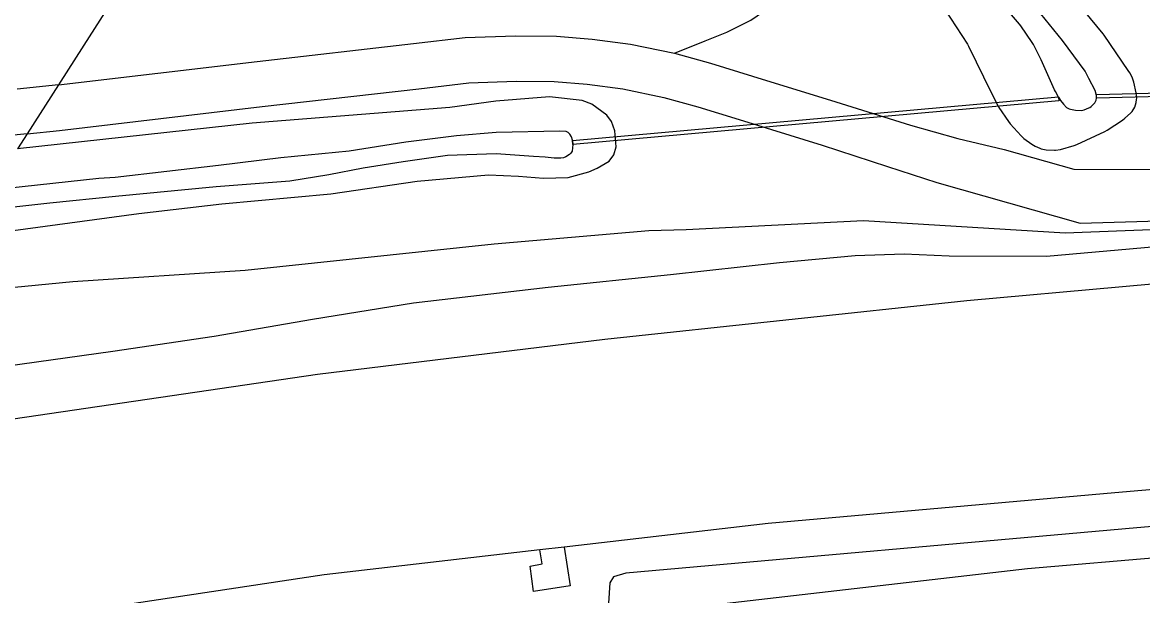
# Model space of a CAD drawing. Extents: x 135990 to 139000, y 393500 to 396000.
# Drawn here: x 137100.9 to 137162.5, y 395822.2 to 395853.7 of the extents above; entities that cross this region are included whole.
import ezdxf

# ---------------------------------------------------------------- set-up
doc = ezdxf.new("R2010")
doc.units = 0
for name, color, linetype in [('gg-knt-BGT kruinlijn', 7, 'Continuous'), ('gg-kwrk-faunavoorziening', 7, 'Continuous'), ('gx-grn-maaiveld', 7, 'Continuous')]:
    doc.layers.add(name, color=color, linetype=linetype)

msp = doc.modelspace()

# ---------------------------------------------------------------- linework, layer by layer
at = {"layer": 'gg-knt-BGT kruinlijn'}
for p, q in [((137178.024, 395827.169), (137162.207, 395825.928)), ((137162.207, 395825.928), (137134.111, 395823.425)), ((137133.223, 395822.89), (137133.15, 395821.781)), ((137133.426, 395823.222), (137133.223, 395822.89)), ((137134.111, 395823.425), (137133.426, 395823.222))]:
    msp.add_line(p, q, dxfattribs=at)
msp.add_lwpolyline([(137092.226, 395833.606), (137099.988, 395834.818), (137105.894, 395835.651), (137111.463, 395836.46), (137116.876, 395837.408), (137122.429, 395838.307), (137129.831, 395839.156), (137136.568, 395839.864), (137142.557, 395840.521), (137146.722, 395840.897), (137149.415, 395840.991), (137151.889, 395840.889), (137157.241, 395840.874), (137163.262, 395841.406), (137168.559, 395841.856), (137175.926, 395842.169), (137182.267, 395842.447), (137190.034, 395842.604), (137197.551, 395842.78)], dxfattribs=at)
at = {"layer": 'gg-kwrk-faunavoorziening'}
for points in [[(137160.001, 395849.554), (137159.996, 395849.754), (137235.826, 395851.724), (137235.831, 395851.524), (137160.001, 395849.554)], [(137157.915, 395849.613), (137131.178, 395847.207), (137131.196, 395847.008)], [(137157.915, 395849.613), (137157.933, 395849.414), (137131.196, 395847.008)]]:
    msp.add_lwpolyline(points, dxfattribs=at)
at = {"layer": 'gx-grn-maaiveld'}
for p, q in [((137102.903, 395850.295), (137100.631, 395850.048)), ((137102.903, 395850.295), (137101.174, 395847.592)), ((137101.174, 395847.592), (137100.652, 395846.776)), ((137130.719, 395824.866), (137129.382, 395824.71)), ((137170.399, 395824.883), (137156.193, 395823.678)), ((137156.193, 395823.678), (137134.267, 395821.145))]:
    msp.add_line(p, q, dxfattribs=at)
for points in [[(137160.001, 395849.554), (137159.994, 395849.709), (137159.92, 395849.981), (137159.574, 395850.635), (137159.551, 395850.684), (137159.371, 395851.046), (137158.132, 395852.722), (137156.216, 395855.093), (137152.696, 395859.121), (137150.766, 395861.303), (137147.136, 395865.246), (137146.543, 395865.942), (137143.131, 395869.942), (137139.97, 395873.556), (137135.129, 395879.21), (137130.836, 395884.314), (137127.349, 395888.507)], [(137126.274, 395886.826), (137104.296, 395852.473), (137102.903, 395850.295)], [(137157.915, 395849.613), (137157.739, 395849.925), (137157.695, 395850.013), (137157.4, 395850.679), (137156.952, 395851.675), (137156.531, 395852.505), (137156.463, 395852.619), (137155.828, 395853.541), (137155.768, 395853.62), (137153.658, 395856.113), (137151.162, 395858.891), (137151.112, 395858.951), (137150.132, 395859.975), (137148.576, 395861.795), (137146.395, 395864.379)], [(137136.787, 395852.027), (137138.465, 395852.711), (137139.668, 395853.188), (137140.98, 395853.854), (137141.972, 395854.53), (137143.26, 395855.719), (137144.12, 395856.653), (137145.135, 395858.476), (137145.592, 395859.669), (137146.016, 395861.641)], [(137151.659, 395854.428), (137152.898, 395852.529), (137152.963, 395852.413), (137154.202, 395849.865), (137154.562, 395849.156), (137154.629, 395849.045), (137155.16, 395848.27), (137155.254, 395848.149), (137155.849, 395847.479), (137156.006, 395847.336), (137156.433, 395847.021), (137156.625, 395846.91), (137156.875, 395846.801), (137156.951, 395846.771), (137157.228, 395846.717), (137157.684, 395846.695), (137157.745, 395846.694), (137158.024, 395846.736), (137158.768, 395846.958), (137158.913, 395847.012), (137160.46, 395847.727), (137160.585, 395847.797), (137161.422, 395848.339), (137161.564, 395848.449), (137161.867, 395848.727), (137161.954, 395848.818), (137162.104, 395849.057), (137162.181, 395849.328), (137162.202, 395849.482), (137162.21, 395849.564), (137162.186, 395849.845), (137162.051, 395850.444), (137161.953, 395850.705), (137161.822, 395850.944), (137161.739, 395851.08), (137160.428, 395853.026), (137160.369, 395853.105), (137155.665, 395858.794)], [(137102.903, 395850.295), (137113.819, 395851.576), (137122.426, 395852.561), (137125.275, 395852.893), (137128.038, 395852.991), (137130.285, 395852.972), (137132.255, 395852.811), (137134.361, 395852.532), (137136.787, 395852.027)], [(137136.787, 395852.027), (137138.762, 395851.49), (137141.08, 395850.764), (137145.661, 395849.35), (137149.77, 395848.077), (137152.362, 395847.333), (137154.917, 395846.741), (137158.748, 395845.657), (137169.489, 395845.641), (137193.199, 395846.445)], [(137101.174, 395847.592), (137102.957, 395847.785), (137114.106, 395849.092), (137122.714, 395850.077), (137125.464, 395850.399), (137128.071, 395850.491), (137130.172, 395850.473), (137131.988, 395850.324), (137133.941, 395850.066), (137136.204, 395849.595), (137138.06, 395849.09), (137140.338, 395848.377), (137144.907, 395846.967), (137148.505, 395845.803), (137151.206, 395844.913), (137159.103, 395842.678), (137193.303, 395843.697)], [(137100.408, 395842.278), (137107.31, 395843.223), (137111.887, 395843.744), (137117.877, 395844.287), (137122.621, 395844.997), (137126.558, 395845.343), (137128.205, 395845.27), (137129.57, 395845.156), (137130.931, 395845.201), (137132.065, 395845.514), (137132.538, 395845.699), (137133.191, 395846.102), (137133.452, 395846.435), (137133.576, 395846.882), (137133.509, 395847.757), (137133.312, 395848.276), (137133.068, 395848.62), (137132.23, 395849.224), (137131.696, 395849.426), (137129.914, 395849.627), (137126.951, 395849.391), (137124.418, 395849.038), (137113.55, 395848.178), (137100.652, 395846.776)], [(137157.915, 395849.613), (137158.024, 395849.422), (137158.173, 395849.222), (137158.347, 395849.04), (137158.5, 395848.975), (137158.572, 395848.948), (137158.85, 395848.896), (137159.179, 395848.883), (137159.248, 395848.896), (137159.325, 395848.914), (137159.584, 395849.026), (137159.627, 395849.053), (137159.699, 395849.101), (137159.9, 395849.299), (137159.93, 395849.339), (137159.983, 395849.449), (137160.001, 395849.554)], [(137101.174, 395847.592), (137100.627, 395847.533), (137095.389, 395846.929), (137087.721, 395845.886), (137081.032, 395845.17), (137073.651, 395844.25), (137067.138, 395843.308), (137059.769, 395842.181), (137051.273, 395840.769), (137041.521, 395839.308), (137031.984, 395837.787), (137022.186, 395836.077), (137013.337, 395834.221), (137003.839, 395832.1), (136996.233, 395830.395), (136988.306, 395828.559), (136983.011, 395827.258)], [(137131.196, 395847.008), (137131.17, 395847.257), (137131.112, 395847.427), (137131.035, 395847.577), (137130.943, 395847.673), (137130.822, 395847.725), (137130.483, 395847.738), (137126.969, 395847.671), (137124.8, 395847.49), (137122.013, 395847.142), (137118.891, 395846.638), (137115.127, 395846.279), (137111.705, 395845.857), (137106.02, 395845.201), (137105.116, 395845.141), (137099.196, 395844.5)], [(137131.196, 395847.008), (137131.146, 395846.648), (137131.085, 395846.538), (137131.015, 395846.456), (137130.804, 395846.326), (137130.681, 395846.276), (137130.531, 395846.253), (137130.17, 395846.264), (137129.672, 395846.314), (137129.034, 395846.358), (137126.981, 395846.493), (137124.298, 395846.396), (137121.856, 395846.054), (137119.65, 395845.712), (137117.761, 395845.346), (137115.618, 395844.999), (137111.576, 395844.689), (137106.035, 395844.143), (137102.423, 395843.785), (137098.452, 395843.339)], [(137095.462, 395838.664), (137095.739, 395838.704), (137103.693, 395839.482), (137113.162, 395840.103), (137126.873, 395841.554), (137135.373, 395842.278), (137137.422, 395842.326), (137147.176, 395842.821), (137158.278, 395842.148), (137176.204, 395842.853), (137197.241, 395843.128)], [(137090.054, 395830.21), (137098.384, 395831.623), (137117.154, 395834.383), (137132.954, 395836.294), (137152.856, 395838.423), (137169.998, 395839.968), (137186.295, 395840.982), (137192.321, 395841.351), (137198.302, 395841.933)], [(137210.521, 395831.243), (137206.698, 395831.118), (137196.965, 395830.694), (137180.318, 395829.521), (137161, 395827.844), (137141.93, 395826.17), (137130.719, 395824.866)], [(137129.382, 395824.71), (137117.516, 395823.33), (137082.255, 395818.02)], [(137130.719, 395824.866), (137131.053, 395822.735), (137129.024, 395822.42), (137128.842, 395823.812), (137129.505, 395823.941), (137129.382, 395824.71)]]:
    msp.add_lwpolyline(points, dxfattribs=at)

doc.saveas('drawing.dxf')
